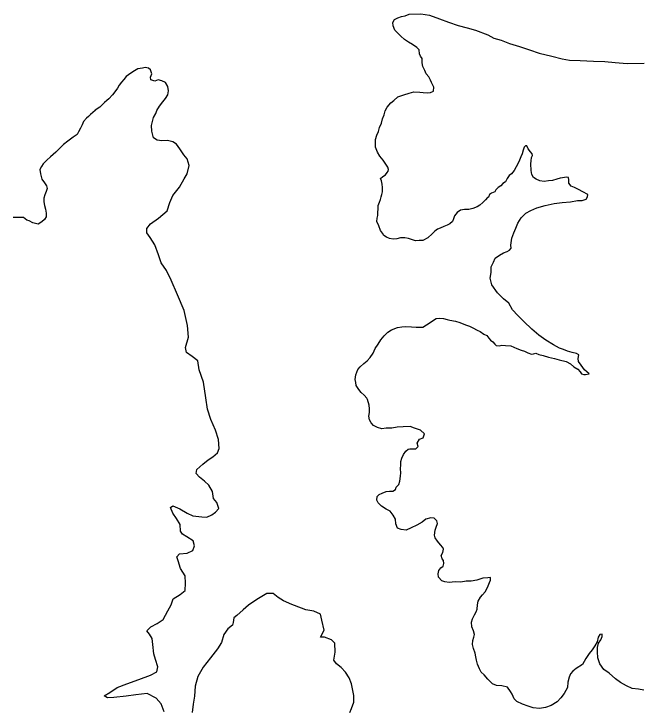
# Model space of a CAD drawing. Extents: x -83719 to 153526, y -11835 to 11446.
# Drawn here: x 8061.1 to 8162.6, y 163 to 275.7 of the extents above; entities that cross this region are included whole.
import ezdxf

# ---------------------------------------------------------------- set-up
doc = ezdxf.new("R2010")
doc.units = 0
doc.layers.add('Level 9', color=7, linetype='Continuous')

msp = doc.modelspace()

# ---------------------------------------------------------------- linework, layer by layer
at = {"layer": 'Level 9'}
for points in [[(8120.88, 249.33), (8121.28, 249.63), (8121.58, 249.97), (8121.75, 250.2), (8121.81, 250.47), (8121.68, 250.87), (8121.35, 251.33), (8120.95, 252), (8120.39, 252.64), (8120.02, 253.3), (8119.69, 254.1), (8119.66, 254.64), (8119.66, 255.34), (8119.89, 256.04), (8120.16, 256.64), (8120.36, 257.3), (8120.66, 258), (8120.83, 258.67), (8121.09, 259.34), (8121.26, 259.97), (8121.56, 260.6), (8122.16, 261.27), (8122.66, 261.67), (8123.33, 262.27), (8124.26, 262.6), (8125.12, 262.86), (8125.89, 263.06), (8126.89, 263.03), (8127.42, 262.96), (8128.08, 262.89), (8128.61, 262.96), (8129.08, 263.19), (8129.11, 263.82), (8128.78, 264.56), (8128.62, 264.96), (8128.35, 265.49), (8127.92, 265.99), (8127.66, 266.53), (8127.36, 267.19), (8127.26, 267.79), (8127.26, 268.46), (8126.96, 268.86), (8126.83, 269.23), (8126.76, 269.9), (8126.4, 270.26), (8125.7, 270.76), (8125.03, 271.1), (8124.37, 271.53), (8123.81, 272.1), (8123.31, 272.6), (8122.84, 273.04), (8122.54, 273.74), (8122.48, 274.3), (8122.75, 274.8), (8123.28, 275.07), (8123.91, 275.3), (8124.48, 275.4), (8125.14, 275.63)], [(8125.14, 275.63), (8127.04, 275.7), (8128.43, 275.49), (8130.06, 274.89), (8131.49, 274.36), (8133.09, 273.82), (8134.55, 273.45), (8135.91, 273.05), (8137.91, 272.28), (8138.87, 271.78), (8140.03, 271.44), (8141.4, 270.91), (8143.03, 270.4), (8144.65, 269.87), (8146.18, 269.33), (8148.24, 268.83), (8149.91, 268.39), (8151.14, 268.22), (8152.83, 268.12), (8154.99, 268.02), (8156.86, 267.98), (8158.52, 267.84), (8160.48, 267.64), (8163.24, 267.74)], [(8089.16, 249.8), (8089.49, 251.12), (8089.16, 252.22), (8088.63, 252.85), (8087.96, 253.85), (8087.46, 254.59), (8086.87, 254.99), (8085.97, 255.16), (8085.04, 255.13), (8084.31, 255.23), (8083.71, 255.59), (8083.44, 256.7), (8083.38, 257.6), (8083.54, 258.26), (8083.71, 258.9), (8084.08, 259.53), (8084.28, 260.06), (8084.71, 260.76), (8085.21, 261.43), (8085.65, 261.99), (8086.01, 262.56), (8086.15, 263.23), (8086.01, 263.93), (8085.65, 264.56), (8085.08, 264.83), (8084.45, 265), (8083.95, 264.8), (8083.26, 265), (8083.22, 265.43), (8083.42, 265.96), (8083.22, 266.63), (8082.93, 266.93), (8082.36, 267.03), (8081.93, 266.93), (8081.16, 266.77), (8080.63, 266.47), (8080.03, 266.1), (8079.3, 265.57), (8078.9, 265.04), (8078.53, 264.64), (8078.17, 264.14), (8077.9, 263.67), (8077.43, 263.07), (8077.07, 262.57), (8076.47, 261.94), (8076.13, 261.64), (8075.8, 261.34), (8075.43, 261.01), (8075, 260.61), (8074.27, 260.08), (8074.27, 260.04), (8073.5, 259.41), (8073.2, 259.08), (8072.87, 258.78), (8072.37, 258.28), (8072.14, 257.71), (8071.9, 257.18), (8071.57, 256.58), (8071.34, 256.15), (8071, 255.95), (8070.67, 255.72), (8069.81, 255.05), (8069.14, 254.55), (8068.67, 254.05), (8067.87, 253.29), (8067.04, 252.52), (8066.41, 251.99), (8065.84, 251.39), (8065.54, 250.96), (8065.31, 250.49), (8065.41, 249.79), (8065.64, 248.92), (8066.07, 248.32), (8066.37, 247.85), (8066.47, 247.42), (8066.3, 246.89), (8066.13, 246.39), (8065.93, 245.82), (8065.93, 245.22), (8066.03, 244.65), (8066.23, 244.05), (8066.3, 243.39), (8066.3, 242.82), (8066.06, 242.39), (8065.63, 242.02), (8065.03, 241.62), (8064.17, 241.82), (8063.57, 242.16), (8063.2, 242.29), (8062.67, 242.69), (8061.71, 242.73), (8060.97, 242.7)], [(8154.1, 246.41), (8153.3, 246.88), (8152.57, 247.22), (8151.91, 247.55), (8151.41, 247.79), (8151.01, 248.29), (8151.01, 248.82), (8150.98, 249.19), (8150.64, 249.25), (8150.01, 249.12), (8149.61, 249.09), (8149.05, 248.92), (8148.35, 248.72), (8147.72, 248.63), (8147.02, 248.53), (8146.32, 248.63), (8145.72, 248.93), (8145.29, 249.16), (8144.99, 249.66), (8144.89, 250.33), (8144.83, 251.4), (8144.93, 251.9), (8144.96, 252.4), (8145.13, 252.76), (8145.06, 253.03), (8144.8, 253.33), (8144.43, 253.83), (8144.23, 254.33), (8144, 254.33), (8143.77, 254.1), (8143.63, 253.6), (8143.43, 253), (8143.23, 252.53), (8143, 252), (8142.73, 251.4), (8142.46, 250.9), (8142.13, 250.3), (8141.73, 249.8), (8141.37, 249.5), (8141.03, 249), (8140.73, 248.5), (8140.33, 248.2), (8140, 247.84), (8139.57, 247.54), (8139.17, 247.21), (8139.03, 246.84), (8138.47, 246.67), (8138.14, 246.41), (8137.97, 246.01), (8137.84, 245.97), (8137.5, 245.57), (8137.1, 245.11), (8136.6, 244.68), (8136.17, 244.41), (8135.47, 244.18), (8134.81, 244.01), (8134.11, 243.98), (8133.48, 243.91), (8132.94, 243.51), (8132.51, 242.98), (8132.34, 242.48), (8132.14, 242.05), (8131.74, 241.68), (8131.31, 241.48), (8130.74, 241.22), (8130.15, 240.98), (8129.71, 240.82), (8129.28, 240.49), (8128.85, 240.05), (8128.18, 239.42), (8127.38, 238.99), (8126.78, 238.96), (8126.15, 238.92), (8125.52, 239.13), (8125.02, 239.29), (8124.46, 239.39), (8123.76, 239.39), (8123.16, 239.23), (8122.56, 239.2), (8121.96, 239.3), (8121.46, 239.5), (8121.06, 239.77), (8120.83, 240.17), (8120.5, 240.57), (8120.2, 241.37), (8119.9, 242.07), (8119.94, 242.57), (8120.04, 243.03), (8120.07, 243.57), (8120.14, 244.07), (8120.14, 244.67), (8120.31, 245.17), (8120.51, 245.6), (8120.58, 246.03), (8120.71, 246.43), (8120.84, 246.87), (8120.84, 247.57), (8120.78, 248.13), (8120.68, 248.63), (8120.51, 249), (8120.88, 249.33)], [(8094.22, 206.72), (8093.74, 208.22), (8093.03, 209.98), (8092.45, 211.64), (8092.21, 213.47), (8091.82, 216), (8091.11, 218), (8090.9, 219.47), (8089.99, 220.19), (8089.06, 220.85), (8088.88, 221.65), (8089.4, 223.32), (8089.22, 225.22), (8088.67, 227.65), (8087.59, 230.18), (8086.57, 232.54), (8085.83, 234.13), (8084.95, 235.36), (8084.54, 236.66), (8083.93, 238.29), (8083.19, 239.45), (8082.65, 240.21), (8082.61, 240.91), (8083.24, 241.68), (8084.5, 242.59), (8085.95, 243.8), (8086.34, 245.11), (8086.86, 246.28), (8087.95, 247.62), (8088.7, 248.96), (8089.16, 249.8)], [(8154.29, 217.38), (8153.56, 218.04), (8153.03, 218.78), (8152.6, 219.38), (8152.5, 219.88), (8152.63, 220.45), (8152.27, 220.68), (8151.57, 220.85), (8150.8, 221.05), (8150.14, 221.32), (8149.51, 221.55), (8148.54, 222.09), (8147.28, 222.85), (8146.15, 223.62), (8145.02, 224.59), (8143.73, 225.83), (8142.76, 226.83), (8141.87, 227.76), (8141.27, 228.8), (8140.41, 229.5), (8139.44, 230.5), (8138.55, 231.8), (8138.28, 232.87), (8138.42, 233.77), (8138.42, 234.7), (8138.78, 235.44), (8139.08, 236.1), (8139.78, 236.6), (8140.45, 236.97), (8141.02, 237.17), (8141.41, 237.4), (8141.65, 237.73), (8141.62, 238.2), (8141.75, 239.33), (8142.08, 240.23), (8142.45, 240.97), (8142.75, 241.77), (8143.28, 242.66), (8144.02, 243.43), (8144.85, 243.86), (8145.85, 244.26), (8147.15, 244.63), (8148.61, 244.99), (8149.94, 245.15), (8151.3, 245.22), (8152.43, 245.45), (8153.17, 245.48), (8153.8, 245.65), (8154.03, 246.05), (8154.1, 246.41)], [(8118.4, 213.21), (8118.27, 213.4), (8117.83, 213.93), (8117.37, 214.33), (8117, 214.83), (8116.57, 215.47), (8116.51, 215.97), (8116.41, 216.47), (8116.48, 217.2), (8116.84, 218.07), (8117.21, 218.53), (8117.81, 219.03), (8118.31, 219.5), (8118.81, 220), (8119.31, 220.7), (8119.64, 221.46), (8120.11, 222.2), (8120.57, 222.9), (8121.11, 223.53), (8121.67, 224.1), (8122.27, 224.49), (8123.24, 224.89), (8123.97, 224.99), (8124.6, 225.06), (8125.5, 224.96), (8126.26, 224.95), (8126.83, 224.92), (8127.33, 224.95), (8127.96, 225.29), (8128.53, 225.68), (8128.93, 225.98), (8129.49, 226.32), (8130.12, 226.38), (8130.72, 226.35), (8131.29, 226.18), (8131.75, 226.08), (8132.65, 225.91), (8133.35, 225.71), (8134.28, 225.31), (8134.91, 225.11), (8135.48, 224.84), (8136.17, 224.47), (8136.67, 224.24), (8137.24, 223.8), (8137.74, 223.57), (8138.07, 223.17), (8138.3, 222.84), (8138.7, 222.53), (8139.03, 222.17), (8139.26, 221.97), (8139.7, 221.93), (8140.13, 222), (8140.73, 221.96), (8141.59, 221.9), (8142.56, 221.46), (8143.29, 221.23), (8143.85, 221.03), (8144.38, 220.79), (8144.95, 220.56), (8145.28, 220.62), (8145.68, 220.72), (8146.15, 220.52), (8146.84, 220.35), (8147.71, 220.09), (8148.67, 219.85), (8149.47, 219.62), (8150.57, 219.35), (8151.3, 218.98), (8151.83, 218.51), (8152.49, 218.11), (8152.86, 217.68), (8153.06, 217.38), (8153.42, 217.28), (8153.69, 217.28), (8154.29, 217.38)], [(8118.96, 209.44), (8118.69, 209.91), (8118.62, 210.51), (8118.71, 211.11), (8118.71, 211.71), (8118.64, 212.28), (8118.4, 213.21)], [(8135.32, 176.35), (8135.25, 177.15), (8135.41, 177.65), (8135.7, 178.29), (8136, 178.79), (8136.16, 179.26), (8136.19, 179.93), (8136.31, 180.53), (8136.71, 181.2), (8137.04, 181.54), (8137.43, 182.04), (8137.73, 182.54), (8137.95, 183.04), (8138.18, 183.58), (8138.31, 183.91), (8138.31, 184.35), (8137.88, 184.31), (8137.08, 184.24), (8136.08, 183.96), (8135.19, 183.75), (8134.39, 183.78), (8133.53, 183.6), (8132.6, 183.66), (8131.63, 183.55), (8130.9, 183.64), (8130.43, 183.84), (8129.9, 184.4), (8129.82, 184.94), (8129.95, 185.5), (8130.28, 185.94), (8130.64, 186.21), (8130.77, 186.64), (8130.73, 187.14), (8130.47, 187.41), (8130.3, 187.94), (8130.59, 188.44), (8130.72, 188.98), (8130.58, 189.24), (8130.21, 189.67), (8129.71, 190.27), (8129.34, 190.77), (8129.27, 191.2), (8129.33, 192.03), (8129.49, 192.5), (8129.72, 193.1), (8129.65, 193.57), (8129.18, 193.97), (8128.64, 194.06), (8127.85, 193.82), (8127.22, 193.35), (8126.39, 192.87), (8125.47, 192.43), (8124.64, 192.02), (8123.84, 192.12), (8123.27, 192.38), (8123, 193.07), (8122.93, 193.81), (8122.56, 194.44), (8122.05, 195.1), (8121.42, 195.43), (8120.68, 195.92), (8120.11, 196.45), (8119.91, 196.91), (8119.97, 197.48), (8120.3, 197.82), (8120.76, 198.02), (8121.39, 198.29), (8121.95, 198.33), (8122.52, 198.37), (8122.92, 198.64), (8123.05, 199.01), (8123.47, 199.45), (8123.64, 199.98), (8123.76, 200.78), (8123.79, 201.35), (8123.75, 201.95), (8123.78, 202.62), (8123.81, 203.19), (8123.93, 203.72), (8124.23, 204.32), (8124.62, 204.83), (8124.98, 205.17), (8125.25, 205.2), (8125.78, 205.21), (8126.21, 205.21), (8126.61, 205.61), (8126.44, 206.15), (8126.8, 206.78), (8127.4, 206.99), (8127.62, 207.62), (8126.99, 208.22), (8125.98, 208.58), (8125.28, 208.84), (8124.19, 208.79), (8123.22, 208.72), (8122.33, 208.54), (8121.4, 208.57), (8120.7, 208.46), (8120, 208.65), (8119.36, 209.01), (8118.96, 209.44)], [(8085.46, 162.57), (8084.98, 163.9), (8084.15, 164.8), (8082.68, 165.55), (8080.85, 165.37), (8079.26, 165.16), (8077.26, 164.91), (8076.27, 164.84), (8075.7, 165.17), (8076.63, 165.71), (8077.82, 166.52), (8079.37, 167.13), (8081.33, 167.81), (8083.25, 168.56), (8084.25, 169.1), (8084.44, 169.87), (8084.06, 171.07), (8083.79, 172), (8083.61, 173.53), (8083.5, 174.5), (8083.07, 175.16), (8082.63, 175.72), (8083.26, 176.36), (8084.32, 176.9), (8085.28, 177.58), (8086.03, 178.95), (8086.55, 179.95), (8086.88, 180.92), (8088.04, 181.63), (8088.83, 182.27), (8088.92, 183.44), (8088.84, 184.61), (8088.07, 185.83), (8087.69, 187.06), (8087.52, 187.73), (8087.95, 188.2), (8089.15, 188.31), (8090.11, 188.75), (8090.34, 189.49), (8090.16, 190.32), (8089.09, 190.94), (8088.43, 191.37), (8088.09, 191.87), (8088.01, 192.94), (8087.44, 193.9), (8086.84, 194.79), (8086.46, 195.72), (8086.83, 195.99), (8087.96, 195.47), (8089.16, 194.78), (8090.06, 194.38), (8091.56, 194.2), (8092.36, 194.14), (8093.15, 194.51), (8093.78, 194.95), (8094.31, 195.55), (8093.97, 196.52), (8093.43, 197.18), (8093.29, 198.31), (8092.68, 199.31), (8091.98, 199.97), (8091.18, 200.63), (8090.61, 201.22), (8090.74, 201.89), (8091.69, 202.73), (8092.55, 203.44), (8093.31, 203.91), (8094.11, 204.59), (8094.37, 205.29), (8094.22, 206.72)], [(8106.14, 179.97), (8104.8, 180.56), (8103.93, 181.12), (8103.13, 181.75), (8102.07, 181.77), (8100.48, 180.79), (8099.12, 179.88), (8098.23, 179.14), (8097.21, 178.2), (8096.71, 177.83), (8096.62, 177.06), (8096.52, 176.63), (8095.76, 176.06), (8095.1, 175.12), (8094.75, 173.81), (8094.09, 172.78), (8092.94, 171.33), (8091.75, 169.86), (8090.9, 168.32), (8090.45, 166.75), (8090.33, 165.11), (8090.14, 163.84), (8089.98, 162.47)], [(8115.52, 162.47), (8115.78, 163.14), (8116.17, 164.17), (8116.16, 165.24), (8115.81, 167.11), (8115.44, 168.1), (8114.8, 169.03), (8114.13, 169.76), (8113.39, 170.39), (8112.92, 170.98), (8113.15, 172.29), (8113.07, 173.75), (8112.53, 174.25), (8111.4, 174.67), (8110.77, 174.67), (8111.36, 175.84), (8111.01, 177.44), (8110.77, 178.4), (8109.7, 178.93), (8108.4, 179.15), (8107.7, 179.41), (8106.14, 179.97)], [(8163.15, 166.11), (8162.31, 166.27), (8161.25, 166.39), (8160.38, 166.82), (8159.41, 167.37), (8158.57, 167.97), (8157.54, 168.86), (8156.66, 169.48), (8156.02, 170.38), (8155.72, 171.34), (8155.67, 172.31), (8155.67, 173.04), (8155.8, 173.71), (8156.22, 174.28), (8156.42, 174.78), (8156.41, 175.18), (8156.02, 175.11), (8155.75, 174.68), (8155.59, 173.94), (8155.23, 173.3), (8154.77, 172.67), (8154.28, 172.03), (8153.76, 171.25), (8153.2, 170.25), (8152.21, 169.64), (8151.65, 169.17), (8151.28, 168.76), (8151.09, 168.2), (8150.86, 167.43), (8150.77, 166.56), (8150.25, 165.59), (8149.72, 164.85), (8149.13, 164.24), (8148.17, 163.63), (8147.21, 163.29), (8146.28, 163.11), (8145.22, 163.24), (8144.42, 163.5), (8143.52, 163.85), (8142.61, 164.28), (8142.18, 164.71), (8141.84, 165.44), (8141.54, 165.9), (8141.06, 166.6), (8140.13, 166.79), (8139.3, 166.88), (8138.63, 167.11), (8137.86, 167.87), (8137.29, 168.6), (8136.82, 169.03), (8136.51, 169.56), (8136.21, 170.32), (8136.04, 170.95), (8135.96, 171.49), (8135.83, 172.09), (8135.55, 172.88), (8135.41, 173.52), (8135.47, 174.15), (8135.6, 174.72), (8135.73, 175.15), (8135.56, 175.72), (8135.32, 176.35)]]:
    msp.add_lwpolyline(points, dxfattribs=at)

doc.saveas('drawing.dxf')
